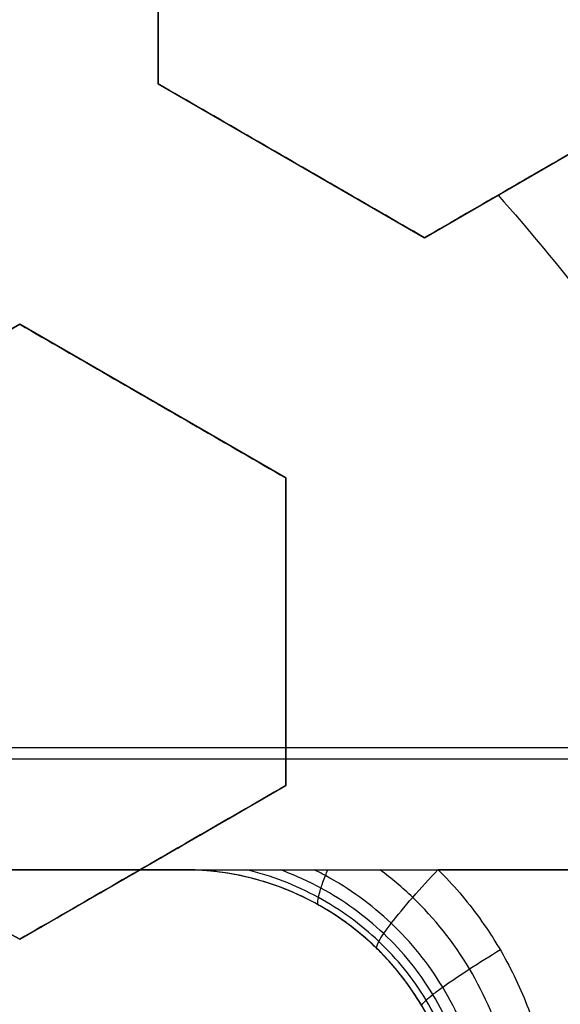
# Model space of a CAD drawing. Header units: centimetres. Extents: x -11.4 to 11.4, y -26.1 to 0.
# Tile 544 of 656: x -6.904 to -6.8553, y -23.6571 to -23.5684. Entities that reach past the tile are written whole.
import ezdxf

# ---------------------------------------------------------------- set-up
doc = ezdxf.new("R2010")
doc.units = ezdxf.units.CM
doc.layers.add('Default', color=7, linetype='Continuous', true_color=0x000000)

msp = doc.modelspace()

# ---------------------------------------------------------------- linework, layer by layer
at = {"layer": 'Default'}
for p, q in [((-6.891500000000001, -23.54648403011, -3.1882326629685), (-6.891500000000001, -23.57419684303, -3.1882326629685)), ((-6.891500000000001, -23.57419684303, -3.185691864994), (-6.86750000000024, -23.58805324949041, -3.185691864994)), ((-6.867499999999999, -23.58805324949, -3.191969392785), (-6.843500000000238, -23.57419684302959, -3.191969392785)), ((-6.87950000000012, -23.58112504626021, -3.21216088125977), (-6.87950000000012, -23.58112504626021, -3.158951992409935)), ((-6.855500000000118, -23.5811250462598, -3.218568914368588), (-6.855500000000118, -23.5811250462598, -3.165360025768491)), ((-6.904000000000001, -23.59584747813, -3.1706857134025), (-6.927999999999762, -23.60970388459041, -3.1706857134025)), ((-6.88, -23.60970388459, -3.176963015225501), (-6.903999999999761, -23.59584747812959, -3.176963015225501)), ((-6.89199999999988, -23.60277568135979, -3.203419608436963), (-6.89199999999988, -23.60277568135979, -3.150210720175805)), ((-6.88, -23.63741669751, -3.175430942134), (-6.88, -23.60970388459, -3.175430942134)), ((-6.88, -23.62356029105, -3.201929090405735), (-6.88, -23.62356029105, -3.148720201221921)), ((-6.904000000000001, -23.65127310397, -3.1673929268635), (-6.88000000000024, -23.63741669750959, -3.1673929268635)), ((-6.89200000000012, -23.64434490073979, -3.193996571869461), (-6.89200000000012, -23.64434490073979, -3.140787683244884)), ((-7.460094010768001, -23.645, -4.686260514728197), (-6.639905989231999, -23.645, -4.686260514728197))]:
    msp.add_line(p, q, dxfattribs=at)
at = {"layer": 'Default', "extrusion": (0, 0, -1)}
for centre, radius, start, end in [((7.050000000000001, -23.75, 3), 0.9, 90, 270), ((7.050000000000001, -23.75, 3.789997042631), 0.8999999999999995, 90, 270), ((7.050000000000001, -23.75, 4.600000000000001), 0.8550000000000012, 90, 270), ((7.050000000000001, -23.75, 4.27), 0.8250000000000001, 0, 180), ((7.050000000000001, -23.75, 4.48), 0.82, 0, 180), ((7.050000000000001, -23.75, 4.455), 0.7950000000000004, 0, 180), ((7.050000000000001, -23.75, 4.32), 0.7825000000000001, 0, 180), ((7.050000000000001, -23.75, 4.455), 0.7825000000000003, 0, 180), ((7.050000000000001, -23.75, 3.984878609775), 0.7584500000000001, 90, 180), ((7.050000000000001, -23.75, 4.345000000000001), 0.7575000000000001, 0, 180), ((7.050000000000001, -23.75, 3.2675), 0.6775000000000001, 0, 180), ((7.050000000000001, -23.75, 3.2775), 0.677500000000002, 0, 180), ((7.050000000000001, -23.75, 3.25), 0.6725, 0, 180), ((7.050000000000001, -23.75, 3.2875), 0.6725, 0, 180), ((7.050000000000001, -23.75, 3.25), 0.6367740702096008, 0, 180), ((7.050000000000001, -23.75, 3.269019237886), 0.6125, 0, 180), ((7.050000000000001, -23.75, 4.69), 0.6075000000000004, 0, 180), ((7.050000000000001, -23.75, 4.670980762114), 0.6075, 0, 180), ((7.050000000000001, -23.75, 3.255), 0.6075, 0, 180), ((7.050000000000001, -23.75, 3.2875), 0.6075, 0, 180), ((7.050000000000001, -23.75, 3.05), 0.5999999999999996, 90, 270), ((7.050000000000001, -23.75, 3.255), 0.55, 0, 180), ((7.050000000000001, -23.75, 3.263395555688), 0.5500000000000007, 0, 180), ((7.050000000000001, -23.75, 3.216360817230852), 0.2515162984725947, 138.7659459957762, 144.5244796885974)]:
    msp.add_arc(centre, radius, start, end, dxfattribs=at)
at = {"layer": 'Default'}
for centre, radius, start, end in [((-7.050000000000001, -23.75, -4.6), 0.8550000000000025, 270, 90), ((-7.050000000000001, -23.75, -4.27), 0.835, 270, 90), ((-7.050000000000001, -23.75, -4.58), 0.8349999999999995, 270, 90), ((-7.050000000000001, -23.75, -4.425000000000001), 0.8349999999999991, 270, 90), ((-7.050000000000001, -23.75, -4.295000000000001), 0.8250000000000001, 0, 180), ((-7.050000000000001, -23.75, -4.282500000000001), 0.8250000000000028, 0, 180), ((-7.050000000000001, -23.75, -4.32), 0.8, 0, 180), ((-7.050000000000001, -23.75, -3.1), 0.775, 270, 90), ((-7.050000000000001, -23.75, -3.5986250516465), 0.7749999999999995, 270, 90), ((-7.050000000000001, -23.75, -4.43), 0.7575000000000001, 0, 180), ((-7.050000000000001, -23.75, -4.3875), 0.7575000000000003, 0, 180), ((-7.050000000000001, -23.75, -3.2425), 0.75, 0, 180), ((-7.050000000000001, -23.75, -3.98), 0.75, 0, 180), ((-7.050000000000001, -23.75, -3.2425), 0.7025000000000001, 0, 180), ((-7.050000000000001, -23.75, -3.2875), 0.6775000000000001, 0, 180), ((-7.050000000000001, -23.75, -3.26875), 0.6724999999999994, 0, 180), ((-7.050000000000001, -23.75, -4.66), 0.67, 0, 180), ((-7.050000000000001, -23.75, -4.69), 0.6400000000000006, 0, 180), ((-7.050000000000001, -23.75, -3.25), 0.636774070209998, 0, 180), ((-7.050000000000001, -23.75, -3.2875), 0.6231698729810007, 0, 180), ((-7.050000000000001, -23.75, -4.680490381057), 0.6075000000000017, 0, 180), ((-7.050000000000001, -23.75, -3.27125), 0.6075000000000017, 0, 180), ((-7.050000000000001, -23.75, -3), 0.6000000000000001, 270, 90), ((-7.050000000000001, -23.75, -3.1), 0.6000000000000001, 270, 90), ((-7.050000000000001, -23.75, -3.271791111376), 0.55, 0, 180), ((-6.889245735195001, -23.67, -4.515), 0.025, 0, 90), ((-6.889245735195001, -23.67, -4.532854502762), 0.02499999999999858, 329.9999999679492, 90)]:
    msp.add_arc(centre, radius, start, end, dxfattribs=at)
at = {"layer": 'Default', "extrusion": (0, 1, 0)}
msp.add_arc((7.050000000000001, -3.594999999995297, -23.63403361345), 1.194383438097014, 249.7426523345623, 290.2573476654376, dxfattribs=at)
at = {"layer": 'Default', "extrusion": (0, -1, 0)}
for centre, radius, start, end in [((-7.050000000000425, -3.594999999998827, 23.635), 1.194430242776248, 249.7426523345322, 290.2573476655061), ((-7.050000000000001, -3.595000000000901, 23.645), 1.184430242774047, 249.7426523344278, 290.2573476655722), ((-7.050000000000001, -3.595000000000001, 23.645), 1.184430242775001, 249.7426523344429, 290.2573476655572)]:
    msp.add_arc(centre, radius, start, end, dxfattribs=at)
at = {"layer": 'Default', "extrusion": (-7.220189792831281e-09, -0.9999999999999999, -2.013624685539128e-08)}
msp.add_arc((-7.049981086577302, -5.759947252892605, 23.64500014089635), 1.214944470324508, 70.27378785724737, 81.3026462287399, dxfattribs=at)
at = {"layer": 'Default'}
for points, degree in [([(-7.050000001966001, -22.85000591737, -4.579994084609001), (-7.038829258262, -22.85000591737, -4.579994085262), (-7.016470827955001, -22.85041309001, -4.57996809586), (-6.982913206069, -22.85229470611, -4.579978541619), (-6.949430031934, -22.85542554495, -4.579975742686), (-6.916038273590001, -22.85981313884, -4.579976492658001), (-6.882816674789, -22.86545048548, -4.579976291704), (-6.849855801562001, -22.87232107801, -4.579976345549), (-6.817154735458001, -22.88042458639, -4.579976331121), (-6.784792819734, -22.88974261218, -4.579976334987), (-6.752822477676, -22.90025696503, -4.579976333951), (-6.721248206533, -22.91196643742, -4.579976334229), (-6.690138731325, -22.92484687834, -4.579976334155), (-6.659531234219, -22.93888214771, -4.579976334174), (-6.629466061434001, -22.95405467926, -4.579976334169), (-6.60000794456, -22.97033040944, -4.579976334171), (-6.571170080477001, -22.98770094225, -4.57997633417), (-6.542992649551, -23.00614419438, -4.57997633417), (-6.515530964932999, -23.02562391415, -4.57997633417), (-6.488811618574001, -23.04612101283, -4.57997633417), (-6.462881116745, -23.06760056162, -4.57997633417), (-6.437786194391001, -23.09002131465, -4.57997633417), (-6.413531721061, -23.11337910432, -4.57997633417), (-6.390166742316, -23.13762926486, -4.57997633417), (-6.367728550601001, -23.1627320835, -4.57997633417), (-6.346240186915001, -23.18866229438, -4.57997633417), (-6.325745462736, -23.21536660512, -4.57997633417), (-6.306266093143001, -23.24281397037, -4.57997633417), (-6.287815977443, -23.27098694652, -4.57997633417), (-6.270435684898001, -23.29982524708, -4.57997633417), (-6.254144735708, -23.32929531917, -4.57997633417), (-6.238966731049, -23.35935601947, -4.57997633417), (-6.22493234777, -23.3899431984, -4.57997633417), (-6.212045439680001, -23.4210469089, -4.57997633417), (-6.200328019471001, -23.4526190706, -4.57997633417), (-6.189801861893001, -23.48460021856, -4.57997633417), (-6.180477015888, -23.5169596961, -4.57997633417), (-6.172370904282, -23.54963853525, -4.57997633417), (-6.165495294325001, -23.58258113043, -4.57997633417), (-6.159852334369, -23.61577939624, -4.57997633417), (-6.155455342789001, -23.64916502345, -4.57997633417), (-6.152310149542, -23.68268801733, -4.57997633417), (-6.150420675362, -23.71631200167, -4.57997633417), (-6.149790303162, -23.74996560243, -4.57997633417), (-6.150418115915, -23.78361971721, -4.57997633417), (-6.152305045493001, -23.81724384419, -4.57997633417), (-6.155447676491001, -23.85076694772, -4.57997633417), (-6.159842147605, -23.884153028, -4.57997633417), (-6.165482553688, -23.91735152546, -4.57997633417), (-6.172355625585, -23.95029454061, -4.57997633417), (-6.180459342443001, -23.98297436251, -4.57997633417), (-6.189781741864, -24.01533455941, -4.57997633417), (-6.200305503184, -24.0473165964, -4.57997633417), (-6.212020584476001, -24.07888976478, -4.57997633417), (-6.224905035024, -24.10999420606, -4.57997633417), (-6.238937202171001, -24.14058267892, -4.57997633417), (-6.254113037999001, -24.170644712, -4.57997633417), (-6.270401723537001, -24.20011593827, -4.57997633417), (-6.287779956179, -24.2289557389, -4.57997633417), (-6.306227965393, -24.25713010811, -4.57997633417), (-6.325705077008, -24.28457868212, -4.57997633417), (-6.346198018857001, -24.3112848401, -4.57997633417), (-6.367684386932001, -24.33721659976, -4.57997633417), (-6.390120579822, -24.3623209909, -4.57997633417), (-6.413483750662, -24.38657293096, -4.57997633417), (-6.437736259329, -24.40993235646, -4.57997633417), (-6.462829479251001, -24.4323550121, -4.57997633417), (-6.488758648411, -24.45383675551, -4.57997633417), (-6.515476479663, -24.47433588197, -4.57997633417), (-6.542936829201, -24.49381775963, -4.57997633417), (-6.571112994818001, -24.51226319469, -4.57997633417), (-6.599949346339, -24.52963576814, -4.579976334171), (-6.629406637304, -24.54591392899, -4.579976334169), (-6.659470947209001, -24.56108882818, -4.579976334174), (-6.690077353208, -24.57512635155, -4.579976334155), (-6.721186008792, -24.58800916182, -4.579976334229), (-6.752759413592, -24.59972097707, -4.579976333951), (-6.784729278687, -24.61023780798, -4.579976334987), (-6.817091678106, -24.61955853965, -4.579976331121), (-6.849792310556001, -24.62766442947, -4.579976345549), (-6.88275073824, -24.63453701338, -4.579976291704), (-6.915969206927, -24.64017644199, -4.579976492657), (-6.949361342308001, -24.64456678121, -4.579975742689), (-6.982852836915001, -24.64770094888, -4.579978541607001), (-7.016430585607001, -24.64958576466, -4.579968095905), (-7.038814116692, -24.64999408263, -4.579994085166), (-7.049999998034, -24.64999408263, -4.579994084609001)], 3), ([(-7.050000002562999, -22.87000771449, -4.599992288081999), (-7.038929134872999, -22.87000771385, -4.599992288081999), (-7.016824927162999, -22.87044777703, -4.600003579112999), (-6.983759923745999, -22.87231003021, -4.599999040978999), (-6.950849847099, -22.8754191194, -4.600000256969), (-6.918072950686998, -22.87975909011, -4.599999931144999), (-6.885477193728, -22.88532902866, -4.600000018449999), (-6.853104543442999, -22.89212084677, -4.599999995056), (-6.820976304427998, -22.90013377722, -4.600000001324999), (-6.789232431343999, -22.90933233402, -4.599999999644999), (-6.757976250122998, -22.91967364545, -4.600000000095), (-6.727177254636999, -22.93115663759, -4.599999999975), (-6.696849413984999, -22.94377187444, -4.600000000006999), (-6.666982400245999, -22.95752443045, -4.599999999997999), (-6.637633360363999, -22.97239239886, -4.6), (-6.608880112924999, -22.98833558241, -4.6), (-6.580743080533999, -23.00534064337, -4.6), (-6.553257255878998, -23.02338719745, -4.6), (-6.526470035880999, -23.04244368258, -4.6), (-6.500404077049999, -23.06249428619, -4.6), (-6.475109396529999, -23.08350162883, -4.6), (-6.450633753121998, -23.10542314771, -4.6), (-6.426981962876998, -23.12825403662, -4.6), (-6.404200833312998, -23.15195089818, -4.6), (-6.382323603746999, -23.17647785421, -4.6), (-6.361371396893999, -23.20181201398, -4.6), (-6.341387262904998, -23.22790124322, -4.6), (-6.322391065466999, -23.25471754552, -4.6), (-6.304398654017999, -23.28224122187, -4.6), (-6.287450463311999, -23.31041192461, -4.6), (-6.271564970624, -23.33919764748, -4.6), (-6.256764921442, -23.36855872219, -4.6), (-6.243080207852, -23.39843256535, -4.6), (-6.2305142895, -23.42881031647, -4.6), (-6.219089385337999, -23.45964319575, -4.6), (-6.208826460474, -23.4908734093, -4.6), (-6.199734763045, -23.52247268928, -4.6), (-6.191831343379, -23.55438357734, -4.6), (-6.185127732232, -23.58655183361, -4.6), (-6.179626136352, -23.61896932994, -4.6), (-6.175339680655, -23.65156823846, -4.6), (-6.172273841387, -23.68430056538, -4.6), (-6.170432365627, -23.71713212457, -4.6), (-6.169818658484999, -23.74999277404, -4.6), (-6.170431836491, -23.78285372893, -4.6), (-6.172272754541, -23.81568473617, -4.6), (-6.17533790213, -23.84841578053, -4.6), (-6.179623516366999, -23.88101313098, -4.6), (-6.185124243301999, -23.91342969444, -4.6), (-6.191827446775, -23.94559951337, -4.6), (-6.199731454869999, -23.97751522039, -4.6), (-6.208824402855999, -24.00912015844, -4.6), (-6.219088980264, -24.04035585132, -4.6), (-6.230515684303, -24.07119339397, -4.6), (-6.243083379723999, -24.10157483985, -4.6), (-6.256770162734, -24.13145229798, -4.6), (-6.271572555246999, -24.16081683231, -4.6), (-6.287460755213, -24.18960605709, -4.6), (-6.304412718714, -24.21778133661, -4.6), (-6.322408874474, -24.24530870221, -4.6), (-6.341407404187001, -24.27212610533, -4.6), (-6.361391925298, -24.29821371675, -4.6), (-6.382342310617, -24.32354381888, -4.6), (-6.404216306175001, -24.34806569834, -4.6), (-6.426994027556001, -24.37175796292, -4.6), (-6.450643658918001, -24.39458604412, -4.6), (-6.475121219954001, -24.41650866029, -4.6), (-6.500422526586, -24.43752061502, -4.6), (-6.526496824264, -24.45757628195, -4.6), (-6.553291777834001, -24.47663651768, -4.6), (-6.580784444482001, -24.49468551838, -4.6), (-6.608928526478, -24.51169257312, -4.6), (-6.637691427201, -24.52763854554, -4.6), (-6.667051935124, -24.54250933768, -4.599999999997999), (-6.696931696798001, -24.55626435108, -4.600000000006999), (-6.727274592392, -24.56888192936, -4.599999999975), (-6.758087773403, -24.58036572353, -4.600000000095), (-6.789353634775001, -24.59070531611, -4.599999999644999), (-6.821099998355, -24.59989952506, -4.600000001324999), (-6.853227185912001, -24.60790727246, -4.599999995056), (-6.885602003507, -24.61469476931, -4.600000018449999), (-6.918204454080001, -24.62026089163, -4.599999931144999), (-6.950981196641, -24.6245956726, -4.600000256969), (-6.983876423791, -24.62769844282, -4.599999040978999), (-7.01690332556, -24.62955448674, -4.600003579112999), (-7.038958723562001, -24.62999228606, -4.599992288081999), (-7.049999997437, -24.62999228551, -4.599992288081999)], 3), ([(-7.050000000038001, -22.97338343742, -4.211616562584), (-7.040034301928, -22.97326068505, -4.211739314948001), (-7.0200716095, -22.97339655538, -4.211987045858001), (-6.990068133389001, -22.97475443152, -4.212364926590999), (-6.960077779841, -22.97727194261, -4.212748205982), (-6.930172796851, -22.98094910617, -4.213135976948), (-6.900463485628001, -22.98577184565, -4.213526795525), (-6.870960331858, -22.99173644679, -4.213920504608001), (-6.841728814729, -22.9988285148, -4.21431621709), (-6.812767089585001, -23.00704882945, -4.214713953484), (-6.784149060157, -23.01637813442, -4.215112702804), (-6.755903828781, -23.0268065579, -4.215512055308), (-6.728083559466, -23.03831624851, -4.215911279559), (-6.700785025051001, -23.0508628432, -4.216308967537), (-6.673979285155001, -23.06445271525, -4.216705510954), (-6.647535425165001, -23.07916987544, -4.21710293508), (-6.621903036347, -23.09477466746, -4.217494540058), (-6.598251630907, -23.11044028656, -4.217861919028), (-6.577686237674, -23.12510785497, -4.218186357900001), (-6.559354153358, -23.13903749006, -4.21847964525), (-6.54189295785, -23.15310658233, -4.218762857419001), (-6.524518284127, -23.16795465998, -4.219048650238), (-6.507527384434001, -23.18336335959, -4.2193327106), (-6.491033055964, -23.19923462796, -4.219611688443), (-6.475328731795, -23.21524076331, -4.219887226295), (-6.459818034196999, -23.23196178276, -4.220170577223), (-6.443392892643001, -23.25075472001, -4.220483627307), (-6.425759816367, -23.27235681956, -4.220836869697), (-6.407902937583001, -23.29596432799, -4.221215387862), (-6.390537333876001, -23.320853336, -4.221606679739), (-6.374163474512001, -23.34636627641, -4.22200017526), (-6.358774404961, -23.37250001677, -4.222395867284), (-6.344394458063, -23.39922104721, -4.222793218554), (-6.331054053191, -23.42647417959, -4.223191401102), (-6.318782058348, -23.45419617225, -4.223589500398), (-6.307584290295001, -23.4823692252, -4.223987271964), (-6.297472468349, -23.51096694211, -4.224384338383), (-6.288462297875, -23.53995216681, -4.224780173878), (-6.280576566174, -23.56925476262, -4.22517382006), (-6.273829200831, -23.59881391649, -4.225564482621), (-6.268224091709, -23.62860184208, -4.225951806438), (-6.263764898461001, -23.65860388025, -4.226335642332), (-6.260461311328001, -23.68877269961, -4.226715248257), (-6.258320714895, -23.71905055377, -4.227090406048), (-6.257345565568, -23.74942073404, -4.227459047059), (-6.257541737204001, -23.78002186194, -4.227829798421), (-6.258911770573, -23.81056761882, -4.228207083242), (-6.261454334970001, -23.84105143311, -4.228588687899), (-6.265161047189, -23.87138087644, -4.228974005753), (-6.270024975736, -23.90153190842, -4.229362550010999), (-6.276045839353, -23.9314946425, -4.229754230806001), (-6.283206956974, -23.96118644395, -4.230147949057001), (-6.291506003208, -23.99059835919, -4.230543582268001), (-6.300922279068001, -24.01965553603, -4.230940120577), (-6.311447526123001, -24.04833621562, -4.23133725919), (-6.323068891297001, -24.07660058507, -4.231734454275), (-6.335758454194, -24.10438344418, -4.232130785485), (-6.349513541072, -24.13167755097, -4.232526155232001), (-6.364293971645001, -24.15840378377, -4.232919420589), (-6.380099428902, -24.18456209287, -4.233310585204), (-6.396889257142, -24.21008352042, -4.23369863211), (-6.414649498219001, -24.23494853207, -4.2340832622), (-6.433349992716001, -24.25911283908, -4.234463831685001), (-6.452961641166, -24.28254236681, -4.234839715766), (-6.473558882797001, -24.30531097, -4.235212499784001), (-6.49503825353, -24.32728630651, -4.23557888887), (-6.517395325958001, -24.34847618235, -4.235952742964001), (-6.540529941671, -24.36877856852, -4.236330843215), (-6.564422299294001, -24.3881804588, -4.236713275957), (-6.589045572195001, -24.40665840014, -4.237099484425), (-6.614348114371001, -24.42417454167, -4.237488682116), (-6.640315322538, -24.44071804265, -4.237880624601), (-6.666876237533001, -24.45624449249, -4.238274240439), (-6.694029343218, -24.47075331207, -4.238669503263), (-6.721707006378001, -24.48420741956, -4.239065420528), (-6.749886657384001, -24.49659654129, -4.239461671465), (-6.778516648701, -24.50789701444, -4.239857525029), (-6.807545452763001, -24.51809033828, -4.240252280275), (-6.836977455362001, -24.52717647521, -4.240645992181), (-6.866748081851, -24.53513189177, -4.241037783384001), (-6.896791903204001, -24.54193893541, -4.241426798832), (-6.927035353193, -24.54758431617, -4.241812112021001), (-6.957482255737, -24.55207143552, -4.242193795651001), (-6.988153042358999, -24.55539777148, -4.242572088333), (-7.019001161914, -24.55754929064, -4.242946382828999), (-7.039657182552, -24.55819289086, -4.243192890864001), (-7.050000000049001, -24.5583152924, -4.243315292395)], 3), ([(-7.050000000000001, -24.525, -4.097250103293), (-7.040059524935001, -24.525, -4.097056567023), (-7.020176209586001, -24.52461734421, -4.096666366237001), (-6.990398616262, -24.52289677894, -4.096072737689), (-6.960681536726, -24.52002887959, -4.095471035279), (-6.93109326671, -24.51601765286, -4.094862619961), (-6.901708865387, -24.51087533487, -4.094249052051), (-6.872544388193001, -24.5046065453, -4.09363068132), (-6.843642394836, -24.49722044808, -4.093008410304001), (-6.815018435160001, -24.48871913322, -4.0923825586), (-6.786746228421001, -24.47912222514, -4.091754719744), (-6.758891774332, -24.4684549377, -4.091126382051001), (-6.731464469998, -24.45672251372, -4.090497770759), (-6.704505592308, -24.44394203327, -4.089869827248), (-6.67803608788, -24.43012136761, -4.089243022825), (-6.652126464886, -24.41529568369, -4.088619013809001), (-6.626828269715, -24.3994976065, -4.087999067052), (-6.602153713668, -24.38273637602, -4.0873834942), (-6.578133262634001, -24.3650315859, -4.086773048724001), (-6.554796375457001, -24.34640201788, -4.086168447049), (-6.532209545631, -24.32690110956, -4.085571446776), (-6.510389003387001, -24.3065441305, -4.084982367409), (-6.489390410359, -24.28538619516, -4.084403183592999), (-6.469190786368, -24.26340330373, -4.083811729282), (-6.449850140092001, -24.24065475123, -4.083213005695), (-6.431412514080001, -24.21719494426, -4.082607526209), (-6.413897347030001, -24.19305176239, -4.081996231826), (-6.397322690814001, -24.16825132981, -4.081379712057), (-6.381698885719, -24.14280524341, -4.08075829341), (-6.367066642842, -24.11677498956, -4.08013349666), (-6.353463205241, -24.0902319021, -4.079507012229), (-6.340892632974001, -24.06319079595, -4.078879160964), (-6.329354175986, -24.03564384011, -4.078249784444), (-6.318873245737, -24.00763676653, -4.077619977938), (-6.309493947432, -23.97928509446, -4.076992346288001), (-6.30125860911, -23.95075631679, -4.07637049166), (-6.294105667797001, -23.92190387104, -4.075751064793), (-6.287919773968, -23.89202918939, -4.075119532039), (-6.282925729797, -23.8619255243, -4.074493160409), (-6.27922777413, -23.83252088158, -4.073890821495), (-6.276803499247, -23.80502748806, -4.073336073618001), (-6.275387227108, -23.77883524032, -4.072814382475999), (-6.274846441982, -23.7520817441, -4.072290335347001), (-6.27524316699, -23.72509774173, -4.071763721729), (-6.276580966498, -23.69814539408, -4.071227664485), (-6.278824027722, -23.67162969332, -4.070693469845), (-6.281923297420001, -23.64546667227, -4.070159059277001), (-6.286213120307, -23.61756303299, -4.069581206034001), (-6.291882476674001, -23.58816071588, -4.068963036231), (-6.298864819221, -23.55833921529, -4.068326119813), (-6.306953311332, -23.52908125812, -4.067691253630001), (-6.315942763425, -23.50084682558, -4.067069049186), (-6.32605741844, -23.47281764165, -4.066441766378), (-6.33729162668, -23.44508928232, -4.065811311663), (-6.349584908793, -23.41782536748, -4.065181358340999), (-6.362822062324, -23.39124745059, -4.064557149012), (-6.37709700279, -23.36512302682, -4.063933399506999), (-6.392790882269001, -23.33888569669, -4.063296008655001), (-6.409455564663, -23.31338657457, -4.062665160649), (-6.426553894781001, -23.2893367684, -4.062059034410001), (-6.443232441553, -23.26761872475, -4.061501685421), (-6.459897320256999, -23.24737082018, -4.060973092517), (-6.477614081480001, -23.22727445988, -4.060438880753), (-6.496156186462, -23.20766698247, -4.059907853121), (-6.51534924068, -23.18873946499, -4.059383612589), (-6.534885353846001, -23.17076718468, -4.058857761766), (-6.55491030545, -23.15354506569, -4.058329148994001), (-6.577115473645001, -23.13575777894, -4.057753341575), (-6.601253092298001, -23.11789125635, -4.057139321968), (-6.626598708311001, -23.10063985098, -4.056506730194), (-6.652285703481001, -23.08460866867, -4.055877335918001), (-6.677996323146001, -23.06990393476, -4.055258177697), (-6.704396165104, -23.05611215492, -4.054632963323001), (-6.731394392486, -23.04330809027, -4.054004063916), (-6.758888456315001, -23.03154563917, -4.053373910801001), (-6.786758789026, -23.02087354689, -4.052745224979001), (-6.814990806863, -23.01129023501, -4.052118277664), (-6.843596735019, -23.00279199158, -4.051492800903), (-6.872529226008, -22.99539659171, -4.050869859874), (-6.901712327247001, -22.98912386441, -4.050251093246), (-6.931093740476, -22.98398257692, -4.049637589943), (-6.96064747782, -22.97997545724, -4.049029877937), (-6.990359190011, -22.97710596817, -4.048428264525), (-7.020171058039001, -22.97538252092, -4.047833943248), (-7.040058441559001, -22.975, -4.047443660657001), (-7.050000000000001, -22.975, -4.047250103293)], 3), ([(-6.8915, -23.57419684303, -3.210969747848), (-6.8915, -23.5713040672, -3.211751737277), (-6.8915, -23.56539448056, -3.213366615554), (-6.8915, -23.55619183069, -3.215934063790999), (-6.8915, -23.54976483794, -3.217762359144), (-6.8915, -23.54648403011, -3.218704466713)], 3), ([(-6.8915, -23.57419684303, -3.157760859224), (-6.8915, -23.57129819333, -3.158544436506), (-6.8915, -23.56538078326, -3.160161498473), (-6.8915, -23.55617739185, -3.162729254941), (-6.8915, -23.54975865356, -3.16455524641), (-6.8915, -23.54648403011, -3.165495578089)], 3), ([(-6.8915, -23.57419684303, -3.157760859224), (-6.8915, -23.57419684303, -3.184365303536), (-6.8915, -23.57419684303, -3.210969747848)], 2), ([(-6.867499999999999, -23.58805324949, -3.213622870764), (-6.870165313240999, -23.58651443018, -3.213269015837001), (-6.875496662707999, -23.58343637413, -3.212599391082), (-6.883492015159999, -23.57882025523, -3.211713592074), (-6.888829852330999, -23.57573845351, -3.211203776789), (-6.8915, -23.57419684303, -3.210969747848)], 3), ([(-6.867499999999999, -23.58805324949, -3.16041398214), (-6.870166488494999, -23.58651375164, -3.160059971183), (-6.875499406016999, -23.58343479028, -3.159390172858), (-6.883494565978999, -23.57881878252, -3.158504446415), (-6.888830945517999, -23.57573782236, -3.157994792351), (-6.8915, -23.57419684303, -3.157760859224)], 3), ([(-6.843500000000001, -23.57419684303, -3.22352480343), (-6.846363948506, -23.57585034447, -3.222340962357), (-6.851960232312, -23.57908136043, -3.22002912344), (-6.859951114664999, -23.58369489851, -3.216732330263), (-6.865026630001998, -23.58662524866, -3.214641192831), (-6.867499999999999, -23.58805324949, -3.213622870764)], 3), ([(-6.843500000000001, -23.57419684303, -3.170315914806), (-6.846359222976, -23.57584761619, -3.169134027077), (-6.851949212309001, -23.57907499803, -3.166824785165), (-6.859940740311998, -23.58368890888, -3.16352771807), (-6.865022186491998, -23.5866226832, -3.161434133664), (-6.867499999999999, -23.58805324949, -3.16041398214)], 3), ([(-6.867499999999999, -23.58805324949, -3.16041398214), (-6.867499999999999, -23.58805324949, -3.187018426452), (-6.867499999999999, -23.58805324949, -3.213622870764)], 2), ([(-6.904, -23.59584747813, -3.202093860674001), (-6.906986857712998, -23.59757194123, -3.200890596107), (-6.912746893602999, -23.6008974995, -3.198575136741), (-6.920717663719, -23.60549942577, -3.195385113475), (-6.925640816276, -23.60834180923, -3.193424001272), (-6.928000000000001, -23.60970388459, -3.192486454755)], 3), ([(-6.928000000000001, -23.60970388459, -3.139277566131), (-6.925648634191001, -23.6083463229, -3.140212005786), (-6.920735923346, -23.60550996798, -3.142168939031), (-6.912767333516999, -23.60090930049, -3.145358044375), (-6.906995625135, -23.5975770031, -3.147678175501), (-6.904, -23.59584747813, -3.14888497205)], 3), ([(-6.904, -23.59584747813, -3.14888497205), (-6.904, -23.59584747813, -3.175489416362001), (-6.904, -23.59584747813, -3.202093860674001)], 2), ([(-6.879999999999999, -23.60970388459, -3.205041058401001), (-6.882670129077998, -23.60816228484, -3.20464864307), (-6.888007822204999, -23.60508056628, -3.203905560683), (-6.896000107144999, -23.60046621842, -3.202921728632), (-6.901333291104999, -23.59738710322, -3.202354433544), (-6.904, -23.59584747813, -3.202093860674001)], 3), ([(-6.904, -23.59584747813, -3.14888497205), (-6.901331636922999, -23.59738805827, -3.149145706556), (-6.895996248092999, -23.60046844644, -3.149713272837), (-6.888003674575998, -23.60508296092, -3.150697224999), (-6.882668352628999, -23.60816331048, -3.151440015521), (-6.879999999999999, -23.60970388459, -3.151832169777)], 3), ([(-6.879999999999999, -23.63741669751, -3.199029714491), (-6.879999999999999, -23.63443135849, -3.1996296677), (-6.879999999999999, -23.62839857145, -3.200875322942), (-6.879999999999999, -23.61919209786, -3.202872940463), (-6.879999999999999, -23.61289067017, -3.204302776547), (-6.879999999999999, -23.60970388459, -3.205041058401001)], 3), ([(-6.879999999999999, -23.60970388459, -3.205041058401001), (-6.879999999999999, -23.60970388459, -3.178436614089), (-6.879999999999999, -23.60970388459, -3.151832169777)], 2), ([(-6.879999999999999, -23.60970388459, -3.151832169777), (-6.879999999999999, -23.61289782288, -3.151092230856), (-6.879999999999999, -23.61920880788, -3.149660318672), (-6.879999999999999, -23.62841448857, -3.147663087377), (-6.879999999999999, -23.63443818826, -3.14641940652), (-6.879999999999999, -23.63741669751, -3.145820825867)], 3), ([(-6.928000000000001, -23.63741669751, -3.18523871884), (-6.926006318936, -23.63856774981, -3.185487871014), (-6.922017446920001, -23.64087072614, -3.186018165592), (-6.916034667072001, -23.64432488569, -3.186905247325), (-6.910035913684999, -23.64778826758, -3.187882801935), (-6.906015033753, -23.65010972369, -3.188594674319), (-6.904, -23.65127310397, -3.18896502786)], 3), ([(-6.904, -23.65127310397, -3.135756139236), (-6.906018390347, -23.65010778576, -3.135385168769), (-6.910044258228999, -23.64778344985, -3.134672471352), (-6.916045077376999, -23.6443188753, -3.133694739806), (-6.9220251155, -23.64086629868, -3.132808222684), (-6.926009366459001, -23.63856599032, -3.132278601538), (-6.928000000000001, -23.63741669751, -3.132029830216)], 3), ([(-6.904, -23.65127310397, -3.18896502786), (-6.901450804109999, -23.64980132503, -3.190033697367), (-6.896274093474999, -23.64681254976, -3.192204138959), (-6.888273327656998, -23.64219330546, -3.195559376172), (-6.882783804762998, -23.63902392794, -3.197861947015), (-6.879999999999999, -23.63741669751, -3.199029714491)], 3), ([(-6.879999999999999, -23.63741669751, -3.145820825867), (-6.882779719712, -23.63902156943, -3.144654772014), (-6.888263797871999, -23.64218780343, -3.142354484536), (-6.896264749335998, -23.64680715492, -3.138999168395), (-6.901446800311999, -23.64979901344, -3.136826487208), (-6.904, -23.65127310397, -3.135756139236)], 3), ([(-6.879999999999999, -23.63741669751, -3.145820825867), (-6.879999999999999, -23.63741669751, -3.172425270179), (-6.879999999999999, -23.63741669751, -3.199029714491)], 2), ([(-6.889245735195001, -23.645, -4.515), (-6.9320951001, -23.645, -4.515), (-6.974944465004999, -23.645, -4.515)], 2), ([(-6.889245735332, -23.64500003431, -4.545593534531), (-6.888070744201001, -23.64500041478, -4.54657523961), (-6.885849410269, -23.6449998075, -4.548484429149), (-6.882734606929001, -23.64500005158, -4.550978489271), (-6.879814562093, -23.64499998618, -4.553100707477), (-6.877088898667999, -23.6450000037, -4.55484606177), (-6.874556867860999, -23.644999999, -4.556230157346), (-6.872223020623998, -23.64500000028, -4.557304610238), (-6.870067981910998, -23.64499999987, -4.558097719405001), (-6.868076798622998, -23.64500000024, -4.558653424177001), (-6.866849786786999, -23.64499999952, -4.558886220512), (-6.866263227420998, -23.64499999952, -4.558974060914)], 3), ([(-6.889245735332, -23.64500003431, -4.545593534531), (-6.889245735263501, -23.645000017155, -4.5302967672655), (-6.889245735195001, -23.645, -4.515)], 2), ([(-6.867595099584, -23.68250000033, -4.549992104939), (-6.867238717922, -23.68188272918, -4.550071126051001), (-6.866576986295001, -23.6806146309, -4.550215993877), (-6.865746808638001, -23.67862310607, -4.550393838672), (-6.865089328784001, -23.67656000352, -4.550532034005), (-6.864611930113, -23.67444359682, -4.550630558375), (-6.864319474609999, -23.67229189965, -4.550689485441), (-6.864214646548, -23.67012278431, -4.550709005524), (-6.864298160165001, -23.66795380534, -4.550689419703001), (-6.864569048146, -23.66580127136, -4.550632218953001), (-6.865025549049, -23.66367904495, -4.550536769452), (-6.865665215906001, -23.6616014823, -4.550402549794), (-6.866483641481, -23.65958532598, -4.550228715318), (-6.867474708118, -23.65764678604, -4.550016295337), (-6.868631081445, -23.65580074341, -4.549767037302), (-6.869946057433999, -23.65405907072, -4.549483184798), (-6.871412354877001, -23.65243376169, -4.549167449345), (-6.873021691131, -23.65093703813, -4.548823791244), (-6.874764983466, -23.64958080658, -4.548455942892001), (-6.876633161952, -23.64837647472, -4.548067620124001), (-6.878608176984, -23.64733943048, -4.547663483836), (-6.880666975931, -23.6464828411, -4.547248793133), (-6.882785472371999, -23.64581533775, -4.546828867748), (-6.884938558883, -23.6453412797, -4.546409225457), (-6.887102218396, -23.64506067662, -4.545994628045), (-6.888534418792, -23.64500003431, -4.545726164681), (-6.889245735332, -23.64500003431, -4.545593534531)], 3), ([(-6.866263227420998, -23.64499999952, -4.558974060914), (-6.865588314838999, -23.64567264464, -4.559077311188), (-6.864295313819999, -23.64706848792, -4.559274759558), (-6.862520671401, -23.64931951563, -4.559551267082), (-6.860929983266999, -23.6517109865, -4.559800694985), (-6.859536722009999, -23.65423181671, -4.560021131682), (-6.858351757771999, -23.65686231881, -4.560209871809), (-6.85738414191, -23.65958144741, -4.560364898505), (-6.856644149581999, -23.66236638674, -4.560483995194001), (-6.856135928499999, -23.66519982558, -4.560566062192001), (-6.855860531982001, -23.66806984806, -4.560610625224), (-6.855822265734, -23.67096534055, -4.560616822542), (-6.856024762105, -23.67387054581, -4.560584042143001), (-6.856469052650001, -23.67675464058, -4.560512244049), (-6.857142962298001, -23.67959107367, -4.560403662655), (-6.858043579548, -23.68234937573, -4.560259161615), (-6.859156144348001, -23.68500478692, -4.560081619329), (-6.860026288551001, -23.68668237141, -4.559943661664), (-6.860494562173, -23.68749999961, -4.559869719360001)], 3), ([(-6.904, -23.65127310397, -3.135756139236), (-6.904, -23.65127310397, -3.162360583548), (-6.904, -23.65127310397, -3.18896502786)], 2)]:
    msp.add_open_spline(points, degree=degree, dxfattribs=at)
for points, knots in [([(-6.478173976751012, -23.20173285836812, -4.270000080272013), (-6.482021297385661, -23.19772033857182, -4.269893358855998), (-6.494769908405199, -23.18470228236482, -4.269544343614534), (-6.517131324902, -23.163383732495, -4.268952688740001), (-6.555874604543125, -23.12985687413, -4.267949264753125), (-6.607799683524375, -23.091156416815, -4.2666554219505), (-6.675054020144, -23.05066959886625, -4.265054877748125), (-6.7463420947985, -23.016890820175, -4.263430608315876), (-6.820635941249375, -22.99036875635, -4.261806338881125), (-6.896820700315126, -22.971442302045, -4.260205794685), (-6.960902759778, -22.962091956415, -4.258911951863), (-7.012005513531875, -22.95840408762, -4.257908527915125), (-7.0500054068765, -22.95749735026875, -4.257180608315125), (-7.088005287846, -22.95840460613, -4.2564526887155), (-7.139107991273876, -22.96209317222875, -4.255449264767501), (-7.203189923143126, -22.97144439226, -4.254155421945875), (-7.279374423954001, -22.99037188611, -4.2525548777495), (-7.353667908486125, -23.01689496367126, -4.250930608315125), (-7.424955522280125, -23.05067471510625, -4.249306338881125), (-7.492209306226, -23.09116245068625, -4.247705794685), (-7.5441338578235, -23.129863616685, -4.246411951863), (-7.582876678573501, -23.16339100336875, -4.245408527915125), (-7.610387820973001, -23.189619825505, -4.244680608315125), (-7.6366162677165, -23.2171313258, -4.243952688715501), (-7.670143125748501, -23.25587460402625, -4.2429492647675), (-7.708843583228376, -23.3077996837, -4.241655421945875), (-7.74933040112, -23.375054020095, -4.2400548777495), (-7.783109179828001, -23.44634209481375, -4.238430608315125), (-7.8096312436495, -23.520635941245, -4.236806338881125), (-7.8285576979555, -23.596820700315, -4.235205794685), (-7.837908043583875, -23.66090275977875, -4.233911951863), (-7.8415959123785, -23.71200551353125, -4.232908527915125), (-7.842502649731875, -23.750005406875, -4.232180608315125), (-7.8415953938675, -23.78800528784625, -4.2314526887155), (-7.837906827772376, -23.839107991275, -4.2304492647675), (-7.828555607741, -23.90318992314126, -4.229155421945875), (-7.814564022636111, -23.95950704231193, -4.227972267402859), (-7.80500461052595, -23.98996202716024, -4.227316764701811), (-7.803236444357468, -23.99538910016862, -4.227199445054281)], [9.27219242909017, 9.27219242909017, 9.27219242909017, 9.27219242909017, 9.448947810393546, 9.852123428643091, 10.25529904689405, 11.06165028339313, 11.86800151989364, 12.67435275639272, 13.48070399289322, 14.28705522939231, 15.09340646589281, 15.49658208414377, 15.89975770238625, 16.30293332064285, 16.70610893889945, 17.51246017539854, 18.31881141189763, 19.12516264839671, 19.9315138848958, 20.73786512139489, 21.54421635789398, 21.94739197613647, 22.35056759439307, 22.75374321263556, 23.15691883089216, 23.96327006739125, 24.76962130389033, 25.57597254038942, 26.38232377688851, 27.18867501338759, 27.99502624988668, 28.39820186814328, 28.80137748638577, 29.20455310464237, 29.60772872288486, 30.41407995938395, 31.22043119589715, 31.39594200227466, 31.39594200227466, 31.39594200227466, 31.39594200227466]), ([(-7.050000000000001, -22.975, -4.112549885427), (-7.039995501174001, -22.975, -4.112744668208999), (-7.019986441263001, -22.97538749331, -4.113137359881), (-6.990017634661, -22.97713036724, -4.113734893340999), (-6.960138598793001, -22.98003228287, -4.114340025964), (-6.930394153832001, -22.98408890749, -4.114951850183), (-6.900828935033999, -22.98929417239, -4.11556944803), (-6.871487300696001, -22.99564028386, -4.11619189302), (-6.842413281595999, -23.0031177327, -4.116818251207), (-6.813650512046, -23.01171530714, -4.117447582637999), (-6.785242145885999, -23.02142011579, -4.118078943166), (-6.757230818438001, -23.03221759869, -4.118711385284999), (-6.729658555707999, -23.04409155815, -4.119343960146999), (-6.702566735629, -23.05702417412, -4.119975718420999), (-6.675996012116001, -23.07099603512, -4.120605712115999), (-6.649986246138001, -23.08598617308, -4.121232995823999), (-6.624576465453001, -23.10197208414, -4.121856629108), (-6.599804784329, -23.11892977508, -4.122475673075), (-6.575708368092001, -23.13683378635, -4.123089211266), (-6.552323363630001, -23.15565723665, -4.123696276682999), (-6.529684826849, -23.1753718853, -4.124296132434), (-6.507826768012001, -23.19594807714, -4.124887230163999), (-6.486781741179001, -23.21735514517, -4.125471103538), (-6.466581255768, -23.23956105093, -4.126067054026), (-6.447255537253, -23.26253259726, -4.126669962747), (-6.428833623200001, -23.28623530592, -4.127280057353), (-6.411343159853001, -23.310633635, -4.127896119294), (-6.394810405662, -23.33569098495, -4.128517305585), (-6.379260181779, -23.36136976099, -4.129142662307), (-6.364715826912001, -23.38763144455, -4.129771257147), (-6.351199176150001, -23.41443662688, -4.130402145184), (-6.338730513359, -23.44174509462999, -4.131034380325), (-6.32732855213, -23.46951586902, -4.131667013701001), (-6.317010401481, -23.49770727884, -4.132299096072), (-6.307791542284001, -23.52627701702, -4.132929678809), (-6.299685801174, -23.55518221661, -4.133557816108), (-6.292705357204, -23.58437939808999, -4.134182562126), (-6.286860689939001, -23.61382458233, -4.134802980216), (-6.282160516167, -23.64347360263, -4.135418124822), (-6.278611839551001, -23.67328208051, -4.136027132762), (-6.276219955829, -23.70320495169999, -4.136628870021), (-6.275169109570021, -23.72879661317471, -4.137136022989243), (-6.275000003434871, -23.74440039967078, -4.137440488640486), (-6.275000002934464, -23.74999999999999, -4.137549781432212)], [-47.44131903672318, -47.44131903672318, -47.44131903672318, -47.44131903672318, -47.14105752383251, -46.84079601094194, -46.54053449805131, -46.24027298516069, -45.94001147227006, -45.63974995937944, -45.33948844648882, -45.03922693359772, -44.7389654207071, -44.43870390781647, -44.13844239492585, -43.83818088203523, -43.5379193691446, -43.23765785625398, -42.93739634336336, -42.63713483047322, -42.33687331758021, -42.03661180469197, -41.73635029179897, -41.43608877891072, -41.13582726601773, -40.83556575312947, -40.53530424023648, -40.23504272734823, -39.93478121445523, -39.63451970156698, -39.33425818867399, -39.03399667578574, -38.73373516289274, -38.43347365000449, -38.13321213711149, -37.83295062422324, -37.53268911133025, -37.232427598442, -36.932166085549, -36.63190457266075, -36.33164305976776, -36.0313815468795, -35.73112003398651, -35.43085852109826, -35.26279425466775, -35.26279425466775, -35.26279425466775, -35.26279425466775]), ([(-6.274999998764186, -23.75, -4.172249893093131), (-6.274999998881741, -23.7437158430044, -4.172127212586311), (-6.275197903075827, -23.72744461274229, -4.171809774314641), (-6.276344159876, -23.70120481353, -4.171289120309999), (-6.278808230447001, -23.67133892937, -4.17068794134), (-6.28242484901, -23.64159006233, -4.170079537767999), (-6.287188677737, -23.61200283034, -4.169465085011), (-6.293092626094, -23.58262148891, -4.168845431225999), (-6.30012787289, -23.55349011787, -4.168221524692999), (-6.30828388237, -23.52465239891, -4.167594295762), (-6.317548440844, -23.49615151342, -4.166964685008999), (-6.327907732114, -23.46802996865, -4.166333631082), (-6.339346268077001, -23.44032982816, -4.165702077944), (-6.351846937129, -23.41309253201, -4.165070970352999), (-6.365391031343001, -23.38635883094, -4.16444125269), (-6.379958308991, -23.36016866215, -4.163813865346), (-6.395527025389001, -23.33456111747, -4.163189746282), (-6.412073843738, -23.30957457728, -4.162569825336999), (-6.429573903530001, -23.28524652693, -4.161955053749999), (-6.448001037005, -23.26161331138, -4.161346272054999), (-6.467327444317, -23.23871041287, -4.160744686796), (-6.487525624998, -23.21657068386, -4.160150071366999), (-6.508560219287, -23.19523223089, -4.159567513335), (-6.530410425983, -23.17471655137, -4.158976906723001), (-6.553033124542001, -23.15506453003, -4.158377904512), (-6.576399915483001, -23.13630031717, -4.157771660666), (-6.600474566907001, -23.11845331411, -4.157159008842), (-6.625221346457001, -23.10154997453, -4.156540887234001), (-6.650603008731, -23.08561578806, -4.155918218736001), (-6.676581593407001, -23.0706745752, -4.155291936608), (-6.703118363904, -23.05674862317, -4.154662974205), (-6.730173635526, -23.04385876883, -4.154032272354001), (-6.757706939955, -23.03202429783, -4.153400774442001), (-6.785677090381, -23.02126291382, -4.152769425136), (-6.814042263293, -23.01159070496, -4.152139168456), (-6.842760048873, -23.00302212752, -4.151510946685), (-6.871787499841, -22.99556998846, -4.150885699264), (-6.901081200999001, -22.98924542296, -4.150264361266), (-6.930597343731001, -22.9840578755, -4.149647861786), (-6.960291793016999, -22.9800150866, -4.149037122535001), (-6.990120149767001, -22.97712308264, -4.148433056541), (-7.020037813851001, -22.97538616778, -4.147836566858), (-7.040012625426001, -22.975, -4.147444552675), (-7.050000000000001, -22.975, -4.147250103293)], [-12.1784986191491, -12.1784986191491, -12.1784986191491, -12.1784986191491, -11.98988913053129, -11.69014190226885, -11.39039467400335, -11.09064744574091, -10.79090021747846, -10.49115298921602, -10.19140576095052, -9.891658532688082, -9.591911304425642, -9.2921640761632, -8.992416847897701, -8.692669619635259, -8.392922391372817, -8.093175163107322, -7.793427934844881, -7.493680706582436, -7.193933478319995, -6.894186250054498, -6.594439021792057, -6.294691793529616, -5.994944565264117, -5.695197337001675, -5.395450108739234, -5.095702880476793, -4.795955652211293, -4.496208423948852, -4.19646119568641, -3.896713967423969, -3.59696673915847, -3.297219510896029, -2.997472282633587, -2.697725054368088, -2.397977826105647, -2.098230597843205, -1.798483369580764, -1.498736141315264, -1.198988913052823, -0.899241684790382, -0.5994944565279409, -0.2997472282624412, 0, 0, 0, 0]), ([(-6.291549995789, -23.74999942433, -4.054914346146), (-6.291550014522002, -23.74017129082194, -4.054709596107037), (-6.291932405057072, -23.7205223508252, -4.054299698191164), (-6.293646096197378, -23.69114581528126, -4.053685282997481), (-6.296499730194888, -23.66183435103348, -4.053066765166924), (-6.300493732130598, -23.632626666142, -4.052444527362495), (-6.30562013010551, -23.60359449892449, -4.051819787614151), (-6.31186709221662, -23.57479910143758, -4.051193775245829), (-6.319220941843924, -23.54629200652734, -4.050567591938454), (-6.327666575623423, -23.51811868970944, -4.049942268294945), (-6.337192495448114, -23.49030824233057, -4.049319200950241), (-6.347787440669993, -23.46289039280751, -4.048700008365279), (-6.359439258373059, -23.43589744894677, -4.048085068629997), (-6.37213145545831, -23.40936977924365, -4.047472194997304), (-6.385846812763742, -23.38334562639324, -4.04685952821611), (-6.400563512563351, -23.35786850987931, -4.046245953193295), (-6.416253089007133, -23.33298742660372, -4.045631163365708), (-6.432890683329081, -23.30873962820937, -4.045014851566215), (-6.450463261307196, -23.2851442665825, -4.044398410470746), (-6.468957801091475, -23.26222382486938, -4.043783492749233), (-6.488336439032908, -23.24002964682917, -4.043171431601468), (-6.508563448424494, -23.21860360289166, -4.04256033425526), (-6.529603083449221, -23.19798322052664, -4.041948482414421), (-6.551421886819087, -23.17819990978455, -4.041334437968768), (-6.573995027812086, -23.15927615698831, -4.04071663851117), (-6.597272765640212, -23.14125294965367, -4.040095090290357), (-6.621215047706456, -23.12415808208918, -4.039471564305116), (-6.645800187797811, -23.10800519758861, -4.038846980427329), (-6.671003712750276, -23.09281148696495, -4.038221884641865), (-6.696771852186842, -23.07861007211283, -4.037596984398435), (-6.723051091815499, -23.06542820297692, -4.036972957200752), (-6.749807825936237, -23.05328010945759, -4.036351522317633), (-6.777011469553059, -23.04217853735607, -4.035734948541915), (-6.804628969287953, -23.0321371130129, -4.03512349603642), (-6.832621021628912, -23.02317086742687, -4.034512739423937), (-6.860946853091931, -23.01529379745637, -4.033899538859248), (-6.889556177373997, -23.00852045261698, -4.033284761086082), (-6.918396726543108, -23.00286242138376, -4.032668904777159), (-6.947441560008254, -22.99832435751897, -4.032052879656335), (-6.976672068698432, -22.9949120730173, -4.031437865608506), (-7.006007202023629, -22.99263661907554, -4.030825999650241), (-7.030469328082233, -22.99169118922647, -4.030318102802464), (-7.045141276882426, -22.99155023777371, -4.030013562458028), (-7.050000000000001, -22.9915502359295, -4.029912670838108)], [0, 0, 0, 0, 0.2942850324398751, 0.5885700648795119, 0.8828550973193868, 1.177140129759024, 1.471425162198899, 1.765710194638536, 2.059995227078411, 2.354280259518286, 2.648565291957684, 2.942850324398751, 3.237135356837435, 3.531420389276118, 3.825705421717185, 4.119990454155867, 4.414275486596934, 4.708560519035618, 5.002845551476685, 5.297130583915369, 5.591415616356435, 5.885700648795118, 6.179985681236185, 6.474270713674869, 6.768555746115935, 7.062840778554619, 7.357125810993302, 7.65141084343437, 7.945695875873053, 8.239980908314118, 8.534265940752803, 8.828550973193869, 9.122836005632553, 9.41712103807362, 9.711406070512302, 10.00569110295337, 10.29997613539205, 10.59426116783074, 10.8885462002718, 11.18283123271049, 11.47711626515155, 11.77140129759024, 11.9171117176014, 11.9171117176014, 11.9171117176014, 11.9171117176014]), ([(-6.867218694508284, -23.68302441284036, -4.55336063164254), (-6.866061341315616, -23.68105442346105, -4.553589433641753), (-6.864280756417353, -23.67677037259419, -4.553945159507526), (-6.863358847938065, -23.66987842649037, -4.554132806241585), (-6.864343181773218, -23.66299840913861, -4.553932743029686), (-6.867082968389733, -23.65657605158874, -4.553384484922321), (-6.871411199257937, -23.65124800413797, -4.552540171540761), (-6.876993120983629, -23.64721221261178, -4.551485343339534), (-6.881303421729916, -23.64554352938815, -4.550698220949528), (-6.883566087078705, -23.64500129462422, -4.550294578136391)], [0.007494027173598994, 0.007494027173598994, 0.007494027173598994, 0.007494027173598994, 0.1019266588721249, 0.1963592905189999, 0.2907919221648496, 0.3852245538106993, 0.4796571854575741, 0.5740898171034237, 0.6716641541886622, 0.6716641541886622, 0.6716641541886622, 0.6716641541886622]), ([(-6.866607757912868, -23.68352912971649, -4.555027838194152), (-6.865403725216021, -23.68148449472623, -4.555250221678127), (-6.863550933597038, -23.67703506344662, -4.555596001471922), (-6.862590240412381, -23.66987360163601, -4.555778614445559), (-6.863615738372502, -23.66272493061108, -4.55558396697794), (-6.866467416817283, -23.65605403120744, -4.555050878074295), (-6.870966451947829, -23.65053191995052, -4.554230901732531), (-6.875890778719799, -23.64698602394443, -4.553360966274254), (-6.87925847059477, -23.64546384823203, -4.552781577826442), (-6.880524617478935, -23.64500044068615, -4.552566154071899)], [0.007494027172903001, 0.007494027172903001, 0.007494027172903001, 0.007494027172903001, 0.1019266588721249, 0.1963592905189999, 0.2907919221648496, 0.3852245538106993, 0.4796571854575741, 0.5740898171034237, 0.6286001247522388, 0.6286001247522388, 0.6286001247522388, 0.6286001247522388]), ([(-6.8657177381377, -23.68418157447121, -4.556548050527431), (-6.864457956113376, -23.68203770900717, -4.556766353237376), (-6.862519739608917, -23.67737325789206, -4.557105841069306), (-6.861514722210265, -23.66986751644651, -4.557285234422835), (-6.862587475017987, -23.66237523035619, -4.557094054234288), (-6.865570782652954, -23.65538174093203, -4.556570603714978), (-6.870278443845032, -23.64959046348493, -4.555765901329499), (-6.87459184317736, -23.6464762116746, -4.555051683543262), (-6.877105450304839, -23.6451707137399, -4.554643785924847), (-6.877449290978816, -23.64500072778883, -4.554588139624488)], [0.007494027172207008, 0.007494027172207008, 0.007494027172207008, 0.007494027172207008, 0.1019266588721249, 0.1963592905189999, 0.2907919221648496, 0.3852245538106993, 0.4796571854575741, 0.5740898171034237, 0.5888841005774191, 0.5888841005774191, 0.5888841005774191, 0.5888841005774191]), ([(-6.877008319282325, -23.64826231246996, -4.548002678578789), (-6.877126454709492, -23.64819765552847, -4.549120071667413), (-6.877174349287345, -23.64783472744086, -4.550924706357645), (-6.876871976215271, -23.64671408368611, -4.553227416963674), (-6.876539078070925, -23.6457978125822, -4.55448808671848), (-6.876288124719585, -23.64518291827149, -4.555134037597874), (-6.876211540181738, -23.64499996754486, -4.555312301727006)], [0.005709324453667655, 0.005709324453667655, 0.005709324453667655, 0.005709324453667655, 0.04491580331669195, 0.06482835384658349, 0.08474090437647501, 0.09281376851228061, 0.09281376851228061, 0.09281376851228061, 0.09281376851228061]), ([(-6.871777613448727, -23.65215700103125, -4.549095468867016), (-6.871859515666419, -23.65207619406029, -4.55019427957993), (-6.871793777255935, -23.65174222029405, -4.551963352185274), (-6.871212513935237, -23.65080225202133, -4.554224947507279), (-6.870302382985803, -23.64955184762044, -4.556294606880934), (-6.868626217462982, -23.64753016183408, -4.558237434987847), (-6.867044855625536, -23.64580494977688, -4.558859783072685), (-6.866281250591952, -23.64499999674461, -4.55897342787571)], [0.005695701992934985, 0.005695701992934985, 0.005695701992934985, 0.005695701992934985, 0.04491580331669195, 0.06482835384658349, 0.08474090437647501, 0.1245660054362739, 0.1642435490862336, 0.1642435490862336, 0.1642435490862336, 0.1642435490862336]), ([(-6.863284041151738, -23.6857950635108, -4.55883391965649), (-6.86189487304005, -23.68340104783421, -4.559055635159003), (-6.859759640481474, -23.67820293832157, -4.559400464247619), (-6.858656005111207, -23.66985276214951, -4.5595824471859), (-6.859834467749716, -23.66151672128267, -4.559388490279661), (-6.863119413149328, -23.65372409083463, -4.558857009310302), (-6.867400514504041, -23.64838208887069, -4.558183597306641), (-6.870469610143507, -23.64577969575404, -4.557713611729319), (-6.871495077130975, -23.64501130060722, -4.557557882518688)], [0.00749402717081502, 0.00749402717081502, 0.00749402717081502, 0.00749402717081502, 0.1019266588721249, 0.1963592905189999, 0.2907919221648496, 0.3852245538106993, 0.4796571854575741, 0.523940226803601, 0.523940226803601, 0.523940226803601, 0.523940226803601]), ([(-6.867717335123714, -23.65729062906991, -4.549963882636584), (-6.867761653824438, -23.65721556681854, -4.551050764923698), (-6.867594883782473, -23.65695463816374, -4.552795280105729), (-6.866788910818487, -23.65627090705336, -4.555027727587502), (-6.865602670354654, -23.65537982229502, -4.557076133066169), (-6.863511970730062, -23.6539640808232, -4.559024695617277), (-6.861582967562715, -23.65276247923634, -4.559698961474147), (-6.860656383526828, -23.65220193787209, -4.55984417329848)], [0.005561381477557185, 0.005561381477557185, 0.005561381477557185, 0.005561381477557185, 0.04491580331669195, 0.06482835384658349, 0.08474090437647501, 0.1245660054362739, 0.1640146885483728, 0.1640146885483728, 0.1640146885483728, 0.1640146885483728])]:
    msp.add_open_spline(points, degree=3, knots=knots, dxfattribs=at)

doc.saveas('drawing.dxf')
